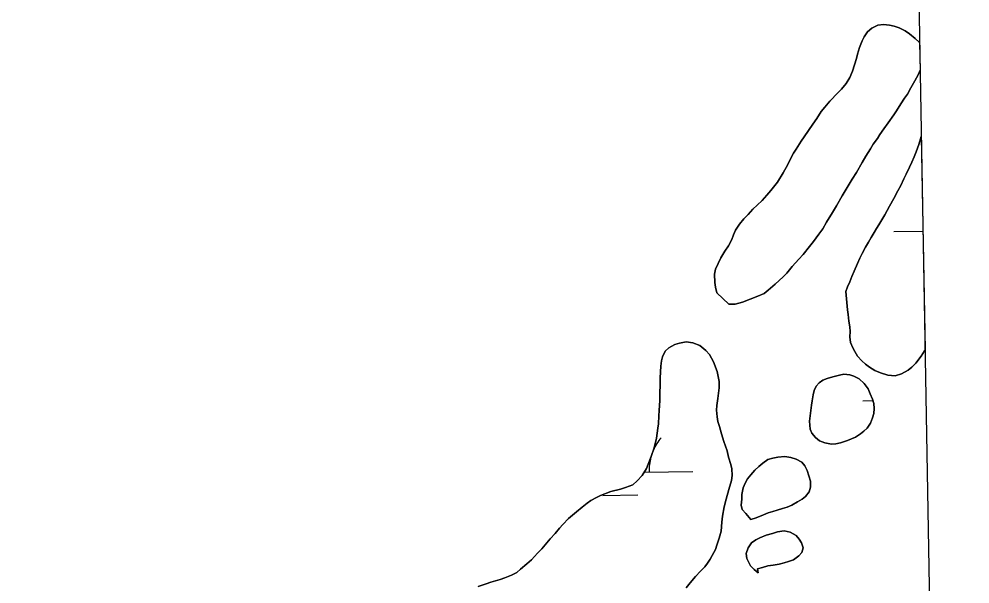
# Model space of a CAD drawing. Extents: x 3887375 to 3925618, y 296674 to 322633.
# Drawn here: x 3922767 to 3923418, y 309631 to 310018 of the extents above; entities that cross this region are included whole.
import ezdxf

# ---------------------------------------------------------------- set-up
doc = ezdxf.new("R2010")
doc.units = 0
for name, color, linetype in [('V-GRID-FRAM', 7, 'Continuous'), ('V-TOPO-SHOR', 7, 'Continuous'), ('V-WETL-SWMP', 7, 'Continuous')]:
    doc.layers.add(name, color=color, linetype=linetype)

msp = doc.modelspace()

# ---------------------------------------------------------------- linework, layer by layer
at = {"layer": 'V-GRID-FRAM'}
msp.add_lwpolyline([(3891343.33, 320285.84), (3923192.81, 320832.52), (3923512.79, 302652.88), (3891647.44, 302105.93), (3891343.33, 320285.84)], dxfattribs=at)
at = {"layer": 'V-TOPO-SHOR'}
msp.add_line((3923244.59, 309830.69), (3923252.68, 309822.86), dxfattribs=at)
for points in [[(3923383.44, 310001.96), (3923383.22, 310002.33), (3923380.47, 310004.94), (3923376.49, 310008.01), (3923373.44, 310010.01), (3923369.31, 310012.16), (3923366.09, 310013.24), (3923362.88, 310014.01), (3923358.75, 310014.48), (3923354.92, 310014.03), (3923350.63, 310011.9), (3923347.71, 310009.3), (3923345.41, 310006.09), (3923344.18, 310003.34), (3923342.33, 309998.6), (3923340.94, 309994.16), (3923340.17, 309991.1), (3923338.94, 309986.81), (3923337.55, 309982.53), (3923335.55, 309978.25), (3923333.09, 309973.96), (3923330.02, 309970.14), (3923327.41, 309967.54), (3923322.04, 309962.04), (3923318.51, 309957.92), (3923316.05, 309954.86), (3923313.13, 309949.97), (3923310.22, 309946.15), (3923307.3, 309941.86), (3923304.38, 309937.43), (3923302.38, 309934.53), (3923299, 309929.18), (3923297.16, 309926.42), (3923294.55, 309921.53), (3923293.16, 309918.62), (3923290.08, 309912.97), (3923286.09, 309906.54), (3923281.48, 309900.73), (3923278.87, 309897.52), (3923275.5, 309894.01), (3923272.28, 309890.8), (3923269.21, 309888.05), (3923265.99, 309884.38), (3923263.07, 309881.33), (3923260.15, 309877.66), (3923257.39, 309873.68), (3923256, 309870.32), (3923254.77, 309867.26), (3923252.46, 309862.98), (3923250.01, 309859.16), (3923247.24, 309854.72), (3923245.4, 309850.75), (3923243.7, 309846.92), (3923242.93, 309843.4), (3923243.23, 309837.89), (3923243.68, 309834.52), (3923244.59, 309830.69)], [(3923252.68, 309822.86), (3923257.12, 309822.85), (3923262.03, 309824.37), (3923267.39, 309826.35), (3923272.75, 309828.33), (3923276.89, 309830.31), (3923279.81, 309832.6), (3923284.56, 309836.73), (3923289.93, 309841.77), (3923292.39, 309844.21), (3923296.23, 309848.64), (3923300.68, 309853.69), (3923303.75, 309857.05), (3923308.04, 309862.4), (3923310.65, 309865.91), (3923314.49, 309870.96), (3923317.1, 309874.63), (3923319.56, 309879.06), (3923323.87, 309885.79), (3923326.48, 309890.23), (3923330.32, 309897.11), (3923333.09, 309901.69), (3923337.23, 309908.58), (3923340.15, 309913.16), (3923344.15, 309920.04), (3923346.61, 309924.32), (3923349.68, 309929.37), (3923351.68, 309932.43), (3923354.6, 309936.4), (3923356.29, 309939), (3923358.9, 309942.98), (3923361.97, 309947.11), (3923365.66, 309952.61), (3923367.5, 309955.21), (3923370.57, 309960.1), (3923373.18, 309964.08), (3923375.03, 309966.68), (3923377.48, 309971.11), (3923380.25, 309975.85), (3923382.41, 309979.98), (3923383.77, 309983.2)], [(3923384.57, 309937.63), (3923382.92, 309932.36), (3923381.06, 309927.31), (3923379.68, 309923.8)], [(3923379.68, 309923.8), (3923377.99, 309920.12), (3923376.6, 309916.76), (3923374.14, 309911.86), (3923372.6, 309908.65), (3923370.6, 309904.22), (3923368.6, 309900.55), (3923365.84, 309895.35), (3923362.76, 309890.15), (3923359.54, 309884.03), (3923355.54, 309877.3), (3923354, 309874.7), (3923352.31, 309872.1), (3923350.32, 309868.59), (3923348.47, 309865.37), (3923346.48, 309861.86), (3923344.02, 309857.57), (3923342.48, 309854.36), (3923340.94, 309850.84), (3923338.63, 309845.49), (3923336.94, 309841.82), (3923335.55, 309838.15), (3923334.01, 309834.78), (3923332.93, 309831.72), (3923333.98, 309819.01)], [(3923333.98, 309819.01), (3923334.43, 309815.95), (3923335.03, 309811.35), (3923335.64, 309807.53), (3923335.78, 309804.31), (3923335.62, 309800.63), (3923336.08, 309796.8), (3923337.6, 309793.13), (3923339.12, 309790.52), (3923340.95, 309787.46), (3923343.85, 309784.23), (3923346.45, 309781.78), (3923349.21, 309779.78), (3923352.72, 309777.48), (3923356.7, 309775.94), (3923361.6, 309774.4), (3923366.65, 309773.77), (3923371.09, 309775.29), (3923375.69, 309777.73), (3923378.14, 309779.87), (3923380.91, 309782.62), (3923384.44, 309787.36), (3923386.74, 309791.03), (3923387.14, 309791.77)], [(3923223.48, 309628.78), (3923226.4, 309632.14), (3923229.93, 309636.42), (3923233.3, 309640.09), (3923236.37, 309643.15), (3923238.21, 309645.59), (3923239.91, 309648.34), (3923241.44, 309650.94), (3923243.59, 309655.07), (3923244.67, 309657.98), (3923246.21, 309662.72), (3923247.45, 309667.62), (3923248.07, 309673.74), (3923248.39, 309677.72), (3923249.48, 309684.3), (3923250.87, 309689.51), (3923252.87, 309696.09), (3923254.72, 309702.21), (3923255.03, 309705.73), (3923254.89, 309710.17), (3923254.13, 309713.23), (3923252.61, 309718.13), (3923251.55, 309722.42), (3923250.48, 309725.79), (3923249.42, 309729.01), (3923247.75, 309734.22), (3923246.38, 309739.28), (3923245.32, 309742.65), (3923244.71, 309745.71), (3923244.26, 309750.46), (3923244.57, 309753.52), (3923245.2, 309758.27), (3923246.13, 309765.61), (3923246.14, 309769.9), (3923244.77, 309776.79), (3923242.34, 309783.38), (3923239.44, 309788.6), (3923237, 309791.2), (3923232.87, 309794.73), (3923228.13, 309796.58), (3923223.54, 309797.2), (3923218.94, 309796.29), (3923215.88, 309795.38), (3923211.74, 309793.09), (3923209.29, 309790.8), (3923207.44, 309786.98), (3923206.67, 309784.07), (3923206.2, 309780.55), (3923205.72, 309772.44), (3923205.71, 309768.15), (3923205.55, 309761.57), (3923205.54, 309756.97), (3923205.06, 309750.24), (3923204.9, 309746.41), (3923204.58, 309741.05), (3923204.27, 309737.99), (3923203.18, 309731.1), (3923201.64, 309724.52), (3923199.64, 309718.71), (3923197.48, 309713.35), (3923196.4, 309710.45), (3923193.48, 309705.71), (3923190.11, 309701.89), (3923187.04, 309699.29), (3923182.14, 309697.46), (3923178.61, 309696.4), (3923172.02, 309694.58), (3923164.98, 309691.99), (3923162.06, 309690.62), (3923158.23, 309688.48), (3923155.77, 309686.65), (3923152.25, 309683.9), (3923148.57, 309680.85), (3923143.04, 309676.11), (3923139.06, 309671.99), (3923136.75, 309669.54), (3923133.84, 309666.03), (3923130.46, 309662.21), (3923128.16, 309659.46), (3923124.63, 309655.48), (3923121.86, 309652.42), (3923117.57, 309648), (3923114.5, 309645.09), (3923110.2, 309641.43), (3923107.6, 309639.29), (3923103.92, 309637.31), (3923099.47, 309635.48), (3923096.25, 309634.41), (3923089.82, 309632.59), (3923086.6, 309631.53), (3923081.24, 309629.55)], [(3923307.94, 309742.82), (3923308.39, 309737.46), (3923309.6, 309734.7), (3923312.05, 309731.63), (3923314.8, 309729.33), (3923318.62, 309728.1), (3923323.06, 309727.02), (3923326.13, 309727.32), (3923329.34, 309728.07), (3923334.09, 309729.59), (3923339.45, 309731.88), (3923342.83, 309734.17), (3923345.28, 309736), (3923347.43, 309738.14), (3923349.73, 309741.5), (3923351.27, 309745.17), (3923352.04, 309748.08), (3923352.36, 309751.45), (3923352.06, 309754.97), (3923351.15, 309757.88), (3923349.62, 309761.56), (3923348.1, 309765.09), (3923345.51, 309768.61), (3923341.99, 309771.84), (3923338.47, 309773.68), (3923335.57, 309774.6), (3923331.59, 309774.92), (3923328.52, 309774.31), (3923324.08, 309773.1), (3923320.1, 309772.04), (3923317.18, 309770.97), (3923314.58, 309769.14), (3923312.58, 309766.85), (3923311.2, 309763.94), (3923310.58, 309760.88), (3923309.96, 309756.75), (3923309.34, 309753.69), (3923307.94, 309742.82)], [(3923267.83, 309675.54), (3923271.51, 309676.75), (3923276.41, 309678.73), (3923279.78, 309680.1), (3923283, 309681.02), (3923285.91, 309681.93), (3923289.44, 309682.99), (3923292.65, 309683.9), (3923295.87, 309685.43), (3923299.7, 309687.56), (3923302.92, 309689.39), (3923305.38, 309691.23), (3923307.68, 309694.44), (3923308.76, 309697.65), (3923308.61, 309701.78), (3923307.55, 309705.46), (3923306.48, 309708.98), (3923304.81, 309712.2), (3923302.67, 309714.81), (3923299, 309716.81), (3923295.18, 309718.04), (3923291.2, 309718.66), (3923286.3, 309718.21), (3923282.93, 309717.46), (3923279.4, 309716.7), (3923276.03, 309714.1), (3923273.42, 309711.81), (3923270.51, 309709.37), (3923267.9, 309706.16), (3923265.59, 309703.26), (3923263.9, 309700.35), (3923262.67, 309697.14), (3923261.74, 309692.55), (3923261.58, 309689.33), (3923261.27, 309685.35), (3923261.87, 309682.29), (3923264.32, 309679.53), (3923267.83, 309675.54)], [(3923272.5, 309641.84), (3923275.87, 309642.75), (3923279.4, 309643.82), (3923283.23, 309644.27), (3923287.21, 309645.02), (3923290.58, 309645.78), (3923293.64, 309646.7), (3923297.01, 309647.91), (3923300.7, 309650.66), (3923302.84, 309652.95), (3923303.77, 309656.01), (3923302.55, 309659.54), (3923301.02, 309662.14), (3923298.89, 309664.6), (3923294.76, 309666.91), (3923290.63, 309667.83), (3923286.19, 309667.08), (3923282.66, 309666.01), (3923278.37, 309664.79), (3923273.93, 309662.97), (3923271.17, 309661.6), (3923268.41, 309659.61), (3923265.95, 309656.1), (3923264.72, 309652.27), (3923265.17, 309648.9), (3923267.61, 309643.69), (3923270.05, 309641.39), (3923272.96, 309639.09), (3923272.5, 309641.84)]]:
    msp.add_lwpolyline(points, dxfattribs=at)
at = {"layer": 'V-WETL-SWMP'}
for p, q in [((3923345.41, 310006.09), (3923347.71, 310009.3)), ((3923347.71, 310009.3), (3923350.63, 310011.9)), ((3923350.63, 310011.9), (3923354.92, 310014.03)), ((3923354.92, 310014.03), (3923358.75, 310014.48)), ((3923358.75, 310014.48), (3923362.88, 310014.01)), ((3923362.88, 310014.01), (3923366.09, 310013.24)), ((3923366.09, 310013.24), (3923369.31, 310012.16)), ((3923369.31, 310012.16), (3923373.44, 310010.01)), ((3923373.44, 310010.01), (3923376.49, 310008.01)), ((3923342.33, 309998.59), (3923344.18, 310003.34)), ((3923344.18, 310003.34), (3923345.41, 310006.09)), ((3923376.49, 310008.01), (3923380.47, 310004.94)), ((3923380.47, 310004.94), (3923383.22, 310002.33)), ((3923340.94, 309994.16), (3923342.33, 309998.59)), ((3923383.22, 310002.33), (3923383.44, 310001.95)), ((3923383.44, 310001.95), (3923383.77, 309983.19)), ((3923338.94, 309986.81), (3923340.17, 309991.1)), ((3923340.17, 309991.1), (3923340.94, 309994.16)), ((3923337.55, 309982.53), (3923338.94, 309986.81)), ((3923383.77, 309983.19), (3923382.41, 309979.98)), ((3923333.09, 309973.96), (3923335.55, 309978.24)), ((3923335.55, 309978.24), (3923337.55, 309982.53)), ((3923382.41, 309979.98), (3923380.25, 309975.85)), ((3923327.41, 309967.54), (3923330.02, 309970.14)), ((3923330.02, 309970.14), (3923333.09, 309973.96)), ((3923377.49, 309971.11), (3923375.03, 309966.68)), ((3923380.25, 309975.85), (3923377.49, 309971.11)), ((3923322.04, 309962.04), (3923327.41, 309967.54)), ((3923373.18, 309964.08), (3923370.57, 309960.1)), ((3923375.03, 309966.68), (3923373.18, 309964.08)), ((3923316.05, 309954.86), (3923318.51, 309957.92)), ((3923318.51, 309957.92), (3923322.04, 309962.04)), ((3923370.57, 309960.1), (3923367.5, 309955.21)), ((3923313.13, 309949.97), (3923316.05, 309954.86)), ((3923365.66, 309952.61), (3923361.97, 309947.11)), ((3923367.5, 309955.21), (3923365.66, 309952.61)), ((3923307.3, 309941.86), (3923310.22, 309946.15)), ((3923310.22, 309946.15), (3923313.13, 309949.97)), ((3923361.97, 309947.11), (3923358.9, 309942.98)), ((3923302.38, 309934.53), (3923304.38, 309937.43)), ((3923304.38, 309937.43), (3923307.3, 309941.86)), ((3923356.29, 309939), (3923354.6, 309936.4)), ((3923358.9, 309942.98), (3923356.29, 309939)), ((3923382.91, 309932.36), (3923384.57, 309937.63)), ((3923384.57, 309937.63), (3923387.14, 309791.77)), ((3923299, 309929.17), (3923302.38, 309934.53)), ((3923351.68, 309932.43), (3923349.68, 309929.37)), ((3923354.6, 309936.4), (3923351.68, 309932.43)), ((3923381.07, 309927.31), (3923382.91, 309932.36)), ((3923294.54, 309921.53), (3923297.16, 309926.42)), ((3923297.16, 309926.42), (3923299, 309929.17)), ((3923346.61, 309924.33), (3923344.15, 309920.04)), ((3923349.68, 309929.37), (3923346.61, 309924.33)), ((3923379.68, 309923.79), (3923381.07, 309927.31)), ((3923290.09, 309912.97), (3923293.16, 309918.62)), ((3923293.16, 309918.62), (3923294.54, 309921.53)), ((3923344.15, 309920.04), (3923340.15, 309913.16)), ((3923376.6, 309916.76), (3923377.99, 309920.12)), ((3923377.99, 309920.12), (3923379.68, 309923.79)), ((3923286.09, 309906.54), (3923290.09, 309912.97)), ((3923340.15, 309913.16), (3923337.23, 309908.58)), ((3923372.6, 309908.65), (3923374.14, 309911.86)), ((3923374.14, 309911.86), (3923376.6, 309916.76)), ((3923281.48, 309900.73), (3923286.09, 309906.54)), ((3923337.23, 309908.58), (3923333.09, 309901.69)), ((3923370.6, 309904.22), (3923372.6, 309908.65)), ((3923278.88, 309897.53), (3923281.48, 309900.73)), ((3923333.09, 309901.69), (3923330.32, 309897.11)), ((3923365.84, 309895.35), (3923368.61, 309900.55)), ((3923368.61, 309900.55), (3923370.6, 309904.22)), ((3923272.28, 309890.8), (3923275.5, 309894.01)), ((3923275.5, 309894.01), (3923278.88, 309897.53)), ((3923330.32, 309897.11), (3923326.48, 309890.23)), ((3923362.77, 309890.15), (3923365.84, 309895.35)), ((3923265.99, 309884.39), (3923269.21, 309888.05)), ((3923269.21, 309888.05), (3923272.28, 309890.8)), ((3923323.87, 309885.79), (3923319.56, 309879.06)), ((3923326.48, 309890.23), (3923323.87, 309885.79)), ((3923359.54, 309884.03), (3923362.77, 309890.15)), ((3923260.15, 309877.66), (3923263.07, 309881.33)), ((3923263.07, 309881.33), (3923265.99, 309884.39)), ((3923319.56, 309879.06), (3923317.1, 309874.63)), ((3923355.54, 309877.3), (3923359.54, 309884.03)), ((3923256, 309870.32), (3923257.39, 309873.69)), ((3923257.39, 309873.69), (3923260.15, 309877.66)), ((3923317.1, 309874.63), (3923314.49, 309870.96)), ((3923352.31, 309872.1), (3923354, 309874.7)), ((3923354, 309874.7), (3923355.54, 309877.3)), ((3923365.88, 309872.65), (3923385.71, 309872.99)), ((3923252.46, 309862.98), (3923254.77, 309867.26)), ((3923254.77, 309867.26), (3923256, 309870.32)), ((3923310.65, 309865.91), (3923308.04, 309862.4)), ((3923314.49, 309870.96), (3923310.65, 309865.91)), ((3923348.47, 309865.37), (3923350.32, 309868.58)), ((3923350.32, 309868.58), (3923352.31, 309872.1)), ((3923250.01, 309859.16), (3923252.46, 309862.98)), ((3923308.04, 309862.4), (3923303.75, 309857.05)), ((3923344.02, 309857.57), (3923346.47, 309861.86)), ((3923346.47, 309861.86), (3923348.47, 309865.37)), ((3923245.4, 309850.74), (3923247.24, 309854.72)), ((3923247.24, 309854.72), (3923250.01, 309859.16)), ((3923300.68, 309853.69), (3923296.22, 309848.64)), ((3923303.75, 309857.05), (3923300.68, 309853.69)), ((3923340.94, 309850.84), (3923342.48, 309854.36)), ((3923342.48, 309854.36), (3923344.02, 309857.57)), ((3923242.93, 309843.4), (3923243.7, 309846.92)), ((3923243.7, 309846.92), (3923245.4, 309850.74)), ((3923296.22, 309848.64), (3923292.39, 309844.21)), ((3923338.63, 309845.49), (3923340.94, 309850.84)), ((3923243.22, 309837.89), (3923242.93, 309843.4)), ((3923289.93, 309841.77), (3923284.56, 309836.73)), ((3923292.39, 309844.21), (3923289.93, 309841.77)), ((3923335.55, 309838.15), (3923336.94, 309841.82)), ((3923336.94, 309841.82), (3923338.63, 309845.49)), ((3923243.68, 309834.52), (3923243.22, 309837.89)), ((3923244.59, 309830.69), (3923243.68, 309834.52)), ((3923284.56, 309836.73), (3923279.81, 309832.6)), ((3923332.93, 309831.72), (3923334.01, 309834.78)), ((3923334.01, 309834.78), (3923335.55, 309838.15)), ((3923252.69, 309822.86), (3923244.59, 309830.69)), ((3923272.75, 309828.33), (3923267.39, 309826.35)), ((3923276.89, 309830.31), (3923272.75, 309828.33)), ((3923279.81, 309832.6), (3923276.89, 309830.31)), ((3923333.98, 309819.01), (3923332.93, 309831.72)), ((3923257.12, 309822.85), (3923252.69, 309822.86)), ((3923262.03, 309824.37), (3923257.12, 309822.85)), ((3923267.39, 309826.35), (3923262.03, 309824.37)), ((3923334.43, 309815.95), (3923333.98, 309819.01)), ((3923335.03, 309811.35), (3923334.43, 309815.95)), ((3923335.64, 309807.53), (3923335.03, 309811.35)), ((3923335.78, 309804.31), (3923335.64, 309807.53)), ((3923335.62, 309800.63), (3923335.78, 309804.31)), ((3923336.07, 309796.81), (3923335.62, 309800.63)), ((3923337.6, 309793.13), (3923336.07, 309796.81)), ((3923339.12, 309790.52), (3923337.6, 309793.13)), ((3923340.95, 309787.46), (3923339.12, 309790.52)), ((3923386.74, 309791.03), (3923384.44, 309787.36)), ((3923387.14, 309791.77), (3923386.74, 309791.03)), ((3923343.86, 309784.23), (3923340.95, 309787.46)), ((3923346.45, 309781.78), (3923343.86, 309784.23)), ((3923349.21, 309779.78), (3923346.45, 309781.78)), ((3923380.91, 309782.62), (3923378.14, 309779.87)), ((3923384.44, 309787.36), (3923380.91, 309782.62)), ((3923352.72, 309777.48), (3923349.21, 309779.78)), ((3923356.7, 309775.94), (3923352.72, 309777.48)), ((3923361.6, 309774.4), (3923356.7, 309775.94)), ((3923371.09, 309775.29), (3923366.65, 309773.77)), ((3923375.69, 309777.73), (3923371.09, 309775.29)), ((3923378.14, 309779.87), (3923375.69, 309777.73)), ((3923366.65, 309773.77), (3923361.6, 309774.4)), ((3923344.46, 309756.83), (3923351.44, 309756.95)), ((3923194.79, 309707.83), (3923228.21, 309708.4)), ((3923166.48, 309691.91), (3923190.48, 309692.32))]:
    msp.add_line(p, q, dxfattribs=at)
for points in [[(3923187.04, 309699.29), (3923190.11, 309701.89), (3923193.48, 309705.71), (3923196.4, 309710.45), (3923197.48, 309713.35), (3923199.64, 309718.71), (3923201.64, 309724.52), (3923203.18, 309731.1), (3923204.27, 309737.99), (3923204.58, 309741.05), (3923204.9, 309746.41), (3923205.06, 309750.24), (3923205.54, 309756.97), (3923205.55, 309761.57), (3923205.71, 309768.15), (3923205.72, 309772.44), (3923206.2, 309780.55), (3923206.67, 309784.07), (3923207.44, 309786.98), (3923209.29, 309790.8), (3923211.74, 309793.1), (3923215.88, 309795.38), (3923218.94, 309796.29), (3923223.54, 309797.2), (3923228.13, 309796.58), (3923232.87, 309794.73), (3923237, 309791.2), (3923239.44, 309788.59), (3923242.34, 309783.38), (3923244.78, 309776.79), (3923246.14, 309769.9), (3923246.13, 309765.61), (3923245.2, 309758.27), (3923244.57, 309753.52), (3923244.26, 309750.46), (3923244.71, 309745.71), (3923245.31, 309742.65), (3923246.38, 309739.28), (3923247.75, 309734.22), (3923249.42, 309729.01), (3923250.48, 309725.79), (3923251.55, 309722.42), (3923252.61, 309718.13), (3923254.13, 309713.23), (3923254.89, 309710.17), (3923255.03, 309705.73), (3923254.72, 309702.21), (3923252.87, 309696.09), (3923250.87, 309689.51), (3923249.48, 309684.3), (3923248.39, 309677.72), (3923248.08, 309673.74), (3923247.45, 309667.62), (3923246.21, 309662.72), (3923244.67, 309657.98), (3923243.59, 309655.07), (3923241.44, 309650.94), (3923239.91, 309648.34), (3923238.21, 309645.59), (3923236.37, 309643.15), (3923233.3, 309640.09), (3923229.93, 309636.42), (3923226.4, 309632.14), (3923223.48, 309628.78)], [(3923081.24, 309629.55), (3923086.6, 309631.53), (3923089.82, 309632.59), (3923096.25, 309634.41), (3923099.47, 309635.48), (3923103.92, 309637.31), (3923107.6, 309639.29), (3923110.2, 309641.43), (3923114.5, 309645.09), (3923117.57, 309647.99), (3923121.86, 309652.43), (3923124.63, 309655.48), (3923128.16, 309659.46), (3923130.46, 309662.21), (3923133.84, 309666.03), (3923136.75, 309669.54), (3923139.06, 309671.99), (3923143.04, 309676.11), (3923148.57, 309680.85), (3923152.25, 309683.9), (3923155.78, 309686.65), (3923158.23, 309688.48), (3923162.06, 309690.62), (3923164.97, 309691.99), (3923172.02, 309694.58), (3923178.61, 309696.4), (3923182.14, 309697.46), (3923187.04, 309699.29)]]:
    msp.add_lwpolyline(points, dxfattribs=at)
for points in [[(3923308.39, 309737.46), (3923307.94, 309742.82), (3923309.34, 309753.69), (3923309.96, 309756.75), (3923310.58, 309760.88), (3923311.2, 309763.94), (3923312.58, 309766.85), (3923314.58, 309769.14), (3923317.19, 309770.97), (3923320.1, 309772.04), (3923324.08, 309773.1), (3923328.52, 309774.32), (3923331.59, 309774.92), (3923335.57, 309774.61), (3923338.47, 309773.68), (3923341.99, 309771.84), (3923345.51, 309768.61), (3923348.1, 309765.09), (3923349.62, 309761.56), (3923351.15, 309757.88), (3923352.06, 309754.97), (3923352.36, 309751.45), (3923352.04, 309748.08), (3923351.27, 309745.17), (3923349.73, 309741.5), (3923347.43, 309738.14), (3923345.28, 309736), (3923342.83, 309734.17), (3923339.46, 309731.88), (3923334.09, 309729.59), (3923329.34, 309728.07), (3923326.12, 309727.32), (3923323.06, 309727.02), (3923318.62, 309728.1), (3923314.8, 309729.33), (3923312.05, 309731.63), (3923309.6, 309734.7)], [(3923267.83, 309675.54), (3923264.32, 309679.53), (3923261.87, 309682.29), (3923261.27, 309685.35), (3923261.58, 309689.33), (3923261.74, 309692.54), (3923262.67, 309697.14), (3923263.9, 309700.35), (3923265.59, 309703.25), (3923267.9, 309706.16), (3923270.51, 309709.37), (3923273.42, 309711.81), (3923276.03, 309714.1), (3923279.4, 309716.7), (3923282.93, 309717.46), (3923286.3, 309718.21), (3923291.2, 309718.66), (3923295.18, 309718.04), (3923299, 309716.81), (3923302.67, 309714.81), (3923304.81, 309712.2), (3923306.49, 309708.98), (3923307.55, 309705.46), (3923308.61, 309701.78), (3923308.76, 309697.65), (3923307.68, 309694.44), (3923305.38, 309691.23), (3923302.92, 309689.39), (3923299.7, 309687.56), (3923295.87, 309685.43), (3923292.65, 309683.9), (3923289.44, 309682.99), (3923285.91, 309681.93), (3923283, 309681.02), (3923279.78, 309680.1), (3923276.41, 309678.73), (3923271.51, 309676.75)], [(3923272.96, 309639.09), (3923270.05, 309641.39), (3923267.61, 309643.69), (3923265.17, 309648.9), (3923264.72, 309652.27), (3923265.95, 309656.1), (3923268.41, 309659.61), (3923271.17, 309661.6), (3923273.93, 309662.97), (3923278.37, 309664.8), (3923282.66, 309666.01), (3923286.19, 309667.08), (3923290.63, 309667.83), (3923294.76, 309666.9), (3923298.89, 309664.6), (3923301.03, 309662.14), (3923302.55, 309659.54), (3923303.77, 309656.01), (3923302.84, 309652.95), (3923300.7, 309650.66), (3923297.01, 309647.91), (3923293.64, 309646.7), (3923290.58, 309645.78), (3923287.21, 309645.03), (3923283.23, 309644.27), (3923279.4, 309643.82), (3923275.87, 309642.75), (3923272.5, 309641.84)]]:
    msp.add_lwpolyline(points, close=True, dxfattribs=at)
for start, end in [(140.21154, 156.51707), (164.82753, 181.75519)]:
    msp.add_arc((3923233.44, 309708.97), 35.25, start, end, dxfattribs=at)

doc.saveas('drawing.dxf')
